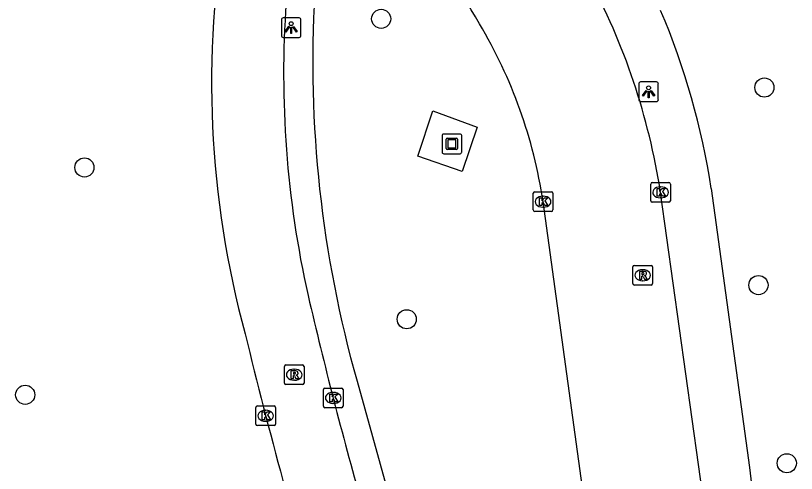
# Model space of a CAD drawing. Extents: x 160356 to 161355, y 381727 to 382845.
# Drawn here: x 160866.25 to 160906.09, y 381872.66 to 381896.03 of the extents above; entities that cross this region are included whole.
import ezdxf

# ---------------------------------------------------------------- set-up
doc = ezdxf.new("R2010")
doc.units = 0
for name, color, linetype in [('IMGEO_Berm_groen', 7, 'Continuous'), ('IMGEO_Boom', 7, 'Continuous'), ('IMGEO_Fietspad_gesloten', 7, 'Continuous'), ('IMGEO_Kolk', 7, 'Continuous'), ('IMGEO_Kunstobject', 7, 'Continuous'), ('IMGEO_Lichtpunt', 7, 'Continuous'), ('IMGEO_Rijbaan_lokaal_open', 7, 'Continuous'), ('IMGEO_Rioolput', 7, 'Continuous'), ('IMGEO_Voetpad_open', 7, 'Continuous')]:
    doc.layers.add(name, color=color, linetype=linetype)

msp = doc.modelspace()

# ---------------------------------------------------------------- linework, layer by layer
at = {"layer": 'IMGEO_Berm_groen'}
msp.add_lwpolyline([(160889.045, 381888.068), (160886.782, 381888.861), (160887.544, 381891.163), (160889.797, 381890.337), (160889.045, 381888.068)], dxfattribs=at)
at = {"layer": 'IMGEO_Boom'}
for centre in [(160884.904, 381895.867), (160904.458, 381892.36), (160869.762, 381888.279), (160904.153, 381882.275), (160886.208, 381880.531), (160866.741, 381876.674), (160905.601, 381873.18)]:
    msp.add_circle(centre, 0.489, dxfattribs=at)
at = {"layer": 'IMGEO_Fietspad_gesloten'}
for centre, radius, start, end in [((160925.174, 381892.608), 48.922, 170.0348, 195.2028), ((160931.384, 381893.005), 51.457, 175.855, 192.6476), ((161113.454, 381935.891), 238.507, 193.12349, 195.74594), ((161178.247, 381952.972), 309.074, 193.69852, 196.56111)]:
    msp.add_arc(centre, radius, start, end, dxfattribs=at)
at = {"layer": 'IMGEO_Kolk'}
for p, q in [((160898.736, 381887.509), (160899.588, 381887.509)), ((160898.661, 381886.583), (160898.661, 381887.435)), ((160899.149, 381887.289), (160899.174, 381887.289)), ((160899.662, 381887.435), (160899.662, 381886.583)), ((160892.665, 381886.109), (160892.665, 381886.961)), ((160892.74, 381887.035), (160893.592, 381887.035)), ((160893.153, 381886.815), (160893.178, 381886.815)), ((160893.666, 381886.961), (160893.666, 381886.109)), ((160899.172, 381886.729), (160899.147, 381886.729)), ((160899.588, 381886.509), (160898.736, 381886.509)), ((160893.592, 381886.035), (160892.74, 381886.035)), ((160893.176, 381886.255), (160893.151, 381886.255)), ((160881.956, 381876.088), (160881.956, 381876.94)), ((160882.031, 381877.014), (160882.883, 381877.014)), ((160882.444, 381876.794), (160882.469, 381876.794)), ((160882.957, 381876.94), (160882.957, 381876.088)), ((160878.511, 381875.177), (160878.511, 381876.029)), ((160878.586, 381876.103), (160879.438, 381876.103)), ((160879.512, 381876.029), (160879.512, 381875.177)), ((160882.883, 381876.014), (160882.031, 381876.014)), ((160882.467, 381876.234), (160882.442, 381876.234)), ((160878.999, 381875.883), (160879.024, 381875.883)), ((160879.022, 381875.323), (160878.997, 381875.323)), ((160879.438, 381875.103), (160878.586, 381875.103))]:
    msp.add_line(p, q, dxfattribs=at)
for points in [[(160898.736, 381887.509), (160899.588, 381887.509)], [(160898.661, 381886.583), (160898.661, 381887.435)], [(160898.982, 381887.209), (160899.105, 381887.209), (160899.105, 381887.058), (160899.235, 381887.209), (160899.399, 381887.209), (160899.253, 381887.058), (160899.406, 381886.809), (160899.254, 381886.809), (160899.169, 381886.973), (160899.105, 381886.906), (160899.105, 381886.809), (160898.982, 381886.809), (160898.982, 381887.209)], [(160899.662, 381887.435), (160899.662, 381886.583)], [(160892.665, 381886.109), (160892.665, 381886.961)], [(160892.74, 381887.035), (160893.592, 381887.035)], [(160892.986, 381886.735), (160893.109, 381886.735), (160893.109, 381886.584), (160893.239, 381886.735), (160893.403, 381886.735), (160893.257, 381886.584), (160893.41, 381886.335), (160893.258, 381886.335), (160893.173, 381886.499), (160893.109, 381886.432), (160893.109, 381886.335), (160892.986, 381886.335), (160892.986, 381886.735)], [(160893.666, 381886.961), (160893.666, 381886.109)], [(160899.588, 381886.509), (160898.736, 381886.509)], [(160893.592, 381886.035), (160892.74, 381886.035)], [(160881.956, 381876.088), (160881.956, 381876.94)], [(160882.031, 381877.014), (160882.883, 381877.014)], [(160882.957, 381876.94), (160882.957, 381876.088)], [(160882.277, 381876.714), (160882.4, 381876.714), (160882.4, 381876.563), (160882.53, 381876.714), (160882.694, 381876.714), (160882.548, 381876.563), (160882.701, 381876.314), (160882.549, 381876.314), (160882.464, 381876.478), (160882.4, 381876.411), (160882.4, 381876.314), (160882.277, 381876.314), (160882.277, 381876.714)], [(160878.511, 381875.177), (160878.511, 381876.029)], [(160878.586, 381876.103), (160879.438, 381876.103)], [(160879.512, 381876.029), (160879.512, 381875.177)], [(160882.883, 381876.014), (160882.031, 381876.014)], [(160878.832, 381875.803), (160878.955, 381875.803), (160878.955, 381875.652), (160879.085, 381875.803), (160879.249, 381875.803), (160879.103, 381875.652), (160879.256, 381875.403), (160879.104, 381875.403), (160879.019, 381875.567), (160878.955, 381875.5), (160878.955, 381875.403), (160878.832, 381875.403), (160878.832, 381875.803)], [(160879.438, 381875.103), (160878.586, 381875.103)]]:
    msp.add_lwpolyline(points, dxfattribs=at)
for centre, start, end in [((160898.738, 381887.433), 91.552, 178.448), ((160898.738, 381887.433), 91.552, 178.448), ((160899.586, 381887.433), 1.552, 88.448), ((160899.586, 381887.433), 1.552, 88.448), ((160892.742, 381886.959), 91.552, 178.448), ((160892.742, 381886.959), 91.552, 178.448), ((160893.59, 381886.959), 1.552, 88.448), ((160893.59, 381886.959), 1.552, 88.448), ((160898.738, 381886.585), 181.552, 268.448), ((160898.738, 381886.585), 181.552, 268.448), ((160899.586, 381886.585), 271.552, 358.448), ((160899.586, 381886.585), 271.552, 358.448), ((160892.742, 381886.111), 181.552, 268.448), ((160892.742, 381886.111), 181.552, 268.448), ((160893.59, 381886.111), 271.552, 358.448), ((160893.59, 381886.111), 271.552, 358.448), ((160882.033, 381876.938), 91.552, 178.448), ((160882.033, 381876.938), 91.552, 178.448), ((160882.881, 381876.938), 1.552, 88.448), ((160882.881, 381876.938), 1.552, 88.448), ((160878.588, 381876.027), 91.552, 178.448), ((160878.588, 381876.027), 91.552, 178.448), ((160879.436, 381876.027), 1.552, 88.448), ((160879.436, 381876.027), 1.552, 88.448), ((160882.033, 381876.09), 181.552, 268.448), ((160882.033, 381876.09), 181.552, 268.448), ((160882.881, 381876.09), 271.552, 358.448), ((160882.881, 381876.09), 271.552, 358.448), ((160878.588, 381875.179), 181.552, 268.448), ((160878.588, 381875.179), 181.552, 268.448), ((160879.436, 381875.179), 271.552, 358.448), ((160879.436, 381875.179), 271.552, 358.448)]:
    msp.add_arc(centre, 0.0765, start, end, dxfattribs=at)
for centre, major_axis, ratio, start_param, end_param in [((160899.148, 381887.009), (-0.387, 0.002), 0.722429, 4.712389, 7.853982), ((160899.173, 381887.009), (-0.39, 0.002), 0.717154, 1.570796, 4.712389), ((160893.152, 381886.535), (-0.387, 0.002), 0.722429, 4.712389, 7.853982), ((160893.177, 381886.535), (-0.39, 0.002), 0.717154, 1.570796, 4.712389), ((160882.443, 381876.514), (-0.387, 0.002), 0.722429, 4.712389, 7.853982), ((160882.468, 381876.514), (-0.39, 0.002), 0.717154, 1.570796, 4.712389), ((160878.998, 381875.603), (-0.387, 0.002), 0.722429, 4.712389, 7.853982), ((160879.023, 381875.603), (-0.39, 0.002), 0.717154, 1.570796, 4.712389)]:
    msp.add_ellipse(centre, major_axis=major_axis, ratio=ratio, start_param=start_param, end_param=end_param, dxfattribs=at)
at = {"layer": 'IMGEO_Kunstobject'}
for p, q in [((160888.013, 381889.899), (160888.013, 381889.058)), ((160888.013, 381889.899), (160888.013, 381889.058)), ((160888.929, 381889.983), (160888.088, 381889.983)), ((160888.929, 381889.983), (160888.088, 381889.983)), ((160889.013, 381889.067), (160889.013, 381889.908)), ((160889.013, 381889.067), (160889.013, 381889.908)), ((160888.227, 381889.247), (160888.227, 381889.721)), ((160888.277, 381889.771), (160888.751, 381889.771)), ((160888.307, 381889.671), (160888.307, 381889.297)), ((160888.701, 381889.691), (160888.327, 381889.691)), ((160888.721, 381889.297), (160888.721, 381889.671)), ((160888.801, 381889.721), (160888.801, 381889.247)), ((160888.751, 381889.197), (160888.277, 381889.197)), ((160888.327, 381889.277), (160888.701, 381889.277)), ((160888.097, 381888.983), (160888.938, 381888.983)), ((160888.097, 381888.983), (160888.938, 381888.983))]:
    msp.add_line(p, q, dxfattribs=at)
for centre, radius, start, end in [((160888.091, 381889.905), 0.0779, 92.4484, 184.2845), ((160888.091, 381889.905), 0.0779, 92.4484, 184.2845), ((160888.935, 381889.905), 0.0779, 2.4484, 94.2845), ((160888.935, 381889.905), 0.0779, 2.4484, 94.2845), ((160888.277, 381889.721), 0.05, 90, 180), ((160888.327, 381889.671), 0.02, 90, 180), ((160888.701, 381889.671), 0.02, 360, 90), ((160888.751, 381889.721), 0.05, 360, 90), ((160888.277, 381889.247), 0.05, 180, 270), ((160888.327, 381889.297), 0.02, 180, 270), ((160888.701, 381889.297), 0.02, 270, 0), ((160888.751, 381889.247), 0.05, 270, 0), ((160888.091, 381889.061), 0.0779, 182.4484, 274.2845), ((160888.091, 381889.061), 0.0779, 182.4484, 274.2845), ((160888.935, 381889.061), 0.0779, 272.4484, 4.2845), ((160888.935, 381889.061), 0.0779, 272.4484, 4.2845)]:
    msp.add_arc(centre, radius, start, end, dxfattribs=at)
at = {"layer": 'IMGEO_Lichtpunt'}
for p, q in [((160880.714, 381895.915), (160879.906, 381895.915)), ((160880.714, 381895.915), (160879.906, 381895.915)), ((160879.812, 381895.82), (160879.812, 381895.013)), ((160879.812, 381895.82), (160879.812, 381895.013)), ((160880.808, 381895.013), (160880.808, 381895.82)), ((160880.808, 381895.013), (160880.808, 381895.82)), ((160879.906, 381894.919), (160880.714, 381894.919)), ((160879.906, 381894.919), (160880.714, 381894.919)), ((160898.05, 381892.548), (160898.05, 381891.741)), ((160898.05, 381892.548), (160898.05, 381891.741)), ((160898.952, 381892.643), (160898.144, 381892.643)), ((160898.952, 381892.643), (160898.144, 381892.643)), ((160899.046, 381891.741), (160899.046, 381892.548)), ((160899.046, 381891.741), (160899.046, 381892.548)), ((160898.144, 381891.647), (160898.952, 381891.647)), ((160898.144, 381891.647), (160898.952, 381891.647))]:
    msp.add_line(p, q, dxfattribs=at)
for points in [[(160880.186, 381895.484), (160880.225, 381895.456), (160880.037, 381895.194), (160879.999, 381895.221), (160880.186, 381895.484)], [(160880.398, 381895.456), (160880.436, 381895.483), (160880.623, 381895.221), (160880.584, 381895.193), (160880.398, 381895.456)], [(160880.288, 381895.436), (160880.335, 381895.436), (160880.335, 381895.114), (160880.288, 381895.114), (160880.288, 381895.436)], [(160898.424, 381892.212), (160898.463, 381892.184), (160898.275, 381891.922), (160898.237, 381891.949), (160898.424, 381892.212)], [(160898.526, 381892.164), (160898.573, 381892.164), (160898.573, 381891.842), (160898.526, 381891.842), (160898.526, 381892.164)], [(160898.636, 381892.184), (160898.674, 381892.211), (160898.861, 381891.949), (160898.822, 381891.921), (160898.636, 381892.184)]]:
    msp.add_lwpolyline(points, dxfattribs=at)
for centre in [(160880.311, 381895.618), (160898.549, 381892.346)]:
    msp.add_circle(centre, 0.0994, dxfattribs=at)
for centre, start, end in [((160879.906, 381895.82), 90, 180), ((160879.906, 381895.82), 90, 180), ((160880.714, 381895.82), 0, 90), ((160880.714, 381895.82), 0, 90), ((160879.906, 381895.013), 180, 270), ((160879.906, 381895.013), 180, 270), ((160880.714, 381895.013), 270, 0), ((160880.714, 381895.013), 270, 360), ((160898.144, 381892.548), 90, 180), ((160898.144, 381892.548), 90, 180), ((160898.952, 381892.548), 0, 90), ((160898.952, 381892.548), 0, 90), ((160898.144, 381891.741), 180, 270), ((160898.144, 381891.741), 180, 270), ((160898.952, 381891.741), 270, 0), ((160898.952, 381891.741), 270, 360)]:
    msp.add_arc(centre, 0.0946, start, end, dxfattribs=at)
at = {"layer": 'IMGEO_Rijbaan_lokaal_open'}
for points in [[(160901.427, 381870.806), (160899.161, 381887.008)], [(160895.648, 381868.462), (160893.167, 381886.535)]]:
    msp.add_lwpolyline(points, dxfattribs=at)
for centre, radius, start, end in [((160871.456, 381885.403), 21.097, 28.9552, 46.83), ((160865.081, 381881.691), 34.492, 8.8672, 28.2461), ((160868.409, 381882.795), 25.039, 8.5894, 30.8014)]:
    msp.add_arc(centre, radius, start, end, dxfattribs=at)
at = {"layer": 'IMGEO_Rioolput'}
for p, q in [((160897.747, 381882.35), (160897.747, 381883.202)), ((160897.822, 381883.276), (160898.674, 381883.276)), ((160898.748, 381883.202), (160898.748, 381882.35)), ((160898.235, 381883.056), (160898.26, 381883.056)), ((160898.258, 381882.496), (160898.233, 381882.496)), ((160898.674, 381882.276), (160897.822, 381882.276)), ((160879.966, 381877.274), (160879.966, 381878.126)), ((160880.041, 381878.2), (160880.893, 381878.2)), ((160880.454, 381877.98), (160880.479, 381877.98)), ((160880.967, 381878.126), (160880.967, 381877.274)), ((160880.893, 381877.2), (160880.041, 381877.2)), ((160880.477, 381877.42), (160880.452, 381877.42))]:
    msp.add_line(p, q, dxfattribs=at)
for points in [[(160897.747, 381882.35), (160897.747, 381883.202)], [(160897.822, 381883.276), (160898.674, 381883.276)], [(160898.748, 381883.202), (160898.748, 381882.35)], [(160898.336, 381882.974), (160898.084, 381882.976), (160898.084, 381882.576)], [(160898.084, 381882.576), (160898.208, 381882.576), (160898.208, 381882.738), (160898.219, 381882.738)], [(160898.262, 381882.895), (160898.208, 381882.895), (160898.208, 381882.814)], [(160898.208, 381882.814), (160898.26, 381882.814)], [(160898.266, 381882.709), (160898.337, 381882.576), (160898.477, 381882.576), (160898.412, 381882.702)], [(160898.674, 381882.276), (160897.822, 381882.276)], [(160879.966, 381877.274), (160879.966, 381878.126)], [(160880.041, 381878.2), (160880.893, 381878.2)], [(160880.967, 381878.126), (160880.967, 381877.274)], [(160880.555, 381877.898), (160880.303, 381877.9), (160880.303, 381877.5)], [(160880.303, 381877.5), (160880.427, 381877.5), (160880.427, 381877.662), (160880.438, 381877.662)], [(160880.481, 381877.819), (160880.427, 381877.819), (160880.427, 381877.738)], [(160880.427, 381877.738), (160880.479, 381877.738)], [(160880.485, 381877.633), (160880.556, 381877.5), (160880.696, 381877.5), (160880.631, 381877.626)], [(160880.893, 381877.2), (160880.041, 381877.2)]]:
    msp.add_lwpolyline(points, dxfattribs=at)
for centre, radius, start, end in [((160897.824, 381883.2), 0.0765, 91.552, 178.448), ((160897.824, 381883.2), 0.0765, 91.552, 178.448), ((160898.672, 381883.2), 0.0765, 1.552, 88.448), ((160898.672, 381883.2), 0.0765, 1.552, 88.448), ((160898.218, 381882.685), 0.0533, 26.0293, 88.6989), ((160898.244, 381883.003), 0.19, 274.7715, 282.9687), ((160898.268, 381882.799), 0.0964, 77.0061, 93.1865), ((160898.282, 381882.856), 0.0378, 276.6634, 79.6772), ((160898.335, 381882.864), 0.109, 350.3612, 89.416), ((160898.333, 381882.864), 0.112, 277.5842, 350.9817), ((160898.317, 381882.649), 0.108, 29.5134, 73.7905), ((160897.824, 381882.352), 0.0765, 181.552, 268.448), ((160897.824, 381882.352), 0.0765, 181.552, 268.448), ((160898.672, 381882.352), 0.0765, 271.552, 358.448), ((160898.672, 381882.352), 0.0765, 271.552, 358.448), ((160880.043, 381878.124), 0.0765, 91.552, 178.448), ((160880.043, 381878.124), 0.0765, 91.552, 178.448), ((160880.891, 381878.124), 0.0765, 1.552, 88.448), ((160880.891, 381878.124), 0.0765, 1.552, 88.448), ((160880.437, 381877.609), 0.0533, 26.0293, 88.6989), ((160880.463, 381877.927), 0.19, 274.7715, 282.9687), ((160880.487, 381877.723), 0.0964, 77.0061, 93.1865), ((160880.501, 381877.78), 0.0378, 276.6634, 79.6772), ((160880.554, 381877.788), 0.109, 350.3612, 89.416), ((160880.552, 381877.788), 0.112, 277.5842, 350.9817), ((160880.536, 381877.573), 0.108, 29.5134, 73.7905), ((160880.043, 381877.276), 0.0765, 181.552, 268.448), ((160880.043, 381877.276), 0.0765, 181.552, 268.448), ((160880.891, 381877.276), 0.0765, 271.552, 358.448), ((160880.891, 381877.276), 0.0765, 271.552, 358.448)]:
    msp.add_arc(centre, radius, start, end, dxfattribs=at)
for centre, major_axis, ratio, start_param, end_param in [((160898.234, 381882.776), (-0.387, 0.002), 0.722429, 4.712389, 7.853982), ((160898.259, 381882.776), (-0.39, 0.002), 0.717154, 1.570796, 4.712389), ((160880.453, 381877.7), (-0.387, 0.002), 0.722429, 4.712389, 7.853982), ((160880.478, 381877.7), (-0.39, 0.002), 0.717154, 1.570796, 4.712389)]:
    msp.add_ellipse(centre, major_axis=major_axis, ratio=ratio, start_param=start_param, end_param=end_param, dxfattribs=at)
at = {"layer": 'IMGEO_Voetpad_open'}
for points in [[(160901.746, 381887.202), (160903.692, 381872.962)], [(160883.676, 381877.367), (160887.107, 381864.97)]]:
    msp.add_lwpolyline(points, dxfattribs=at)
for centre, radius, start, end in [((160941.278, 381893.674), 59.866, 176.65736, 195.80698), ((160864.779, 381881.601), 37.389, 8.6149, 23.1393), ((160939.761, 381876.948), 36.289, 186.3064, 200.8687)]:
    msp.add_arc(centre, radius, start, end, dxfattribs=at)

doc.saveas('drawing.dxf')
